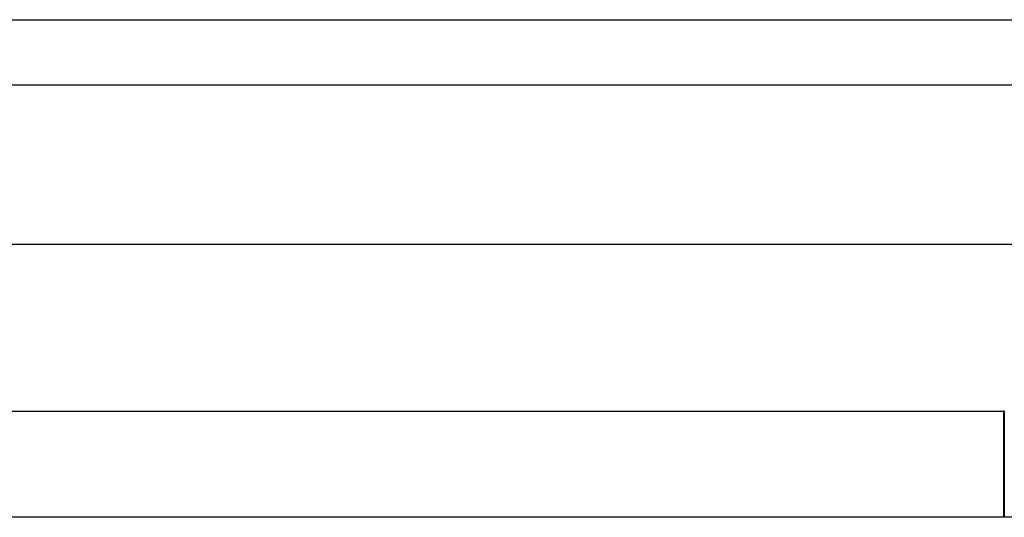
# Model space of a CAD drawing. Header units: millimetres. Extents: x 1805 to 4914, y -1594 to 860.
# Tile 525 of 656: x 3999 to 4059, y -530 to -499. Entities that reach past the tile are written whole.
import ezdxf

# ---------------------------------------------------------------- set-up
doc = ezdxf.new("R2010")
doc.units = ezdxf.units.MM
doc.layers.get('0').update_dxf_attribs({"linetype": 'CONTINUOUS'})

msp = doc.modelspace()

# ---------------------------------------------------------------- linework, layer by layer
at = {"linetype": 'Continuous'}
for p, q in [((3945.141, -499.27), (4076.496, -499.27)), ((3945.141, -503.27), (4076.496, -503.27)), ((4076.496, -513.041), (3945.141, -513.041)), ((3961.648, -523.27), (4058.896, -523.27)), ((4058.846, -523.251), (4058.846, -529.77)), ((4058.846, -523.251), (4058.896, -523.251)), ((4058.896, -523.251), (4058.896, -529.77)), ((4076.496, -529.77), (3958.141, -529.77))]:
    msp.add_line(p, q, dxfattribs=at)

doc.saveas('drawing.dxf')
